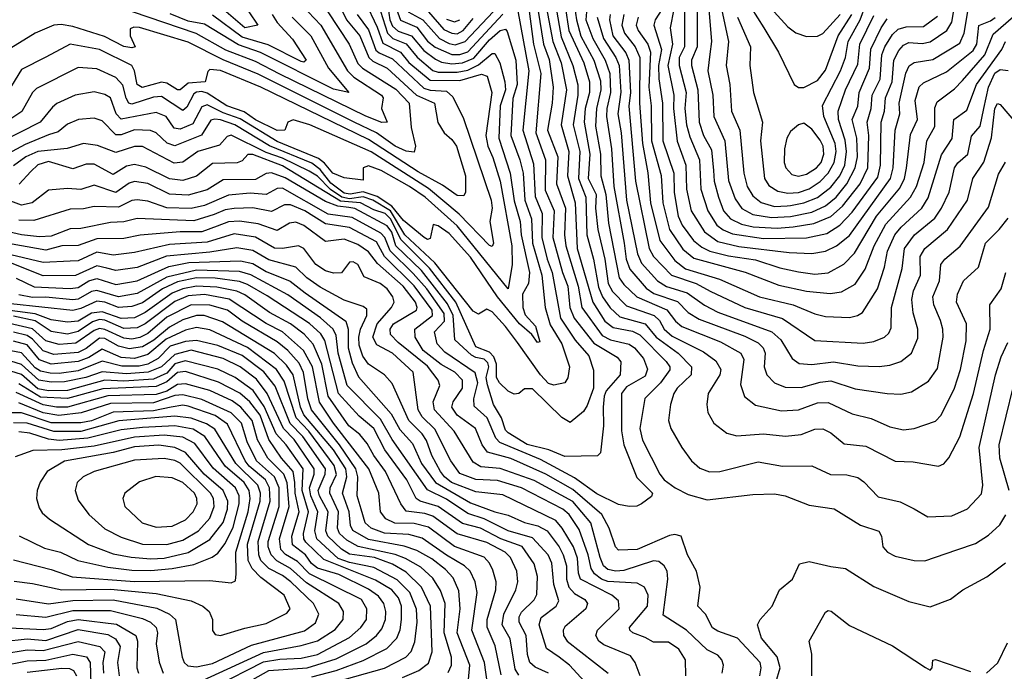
# Model space of a CAD drawing. Extents: x 1308313 to 1441400, y 959662 to 1036319.
# Tile 362 of 656: x 1365658 to 1369320, y 1014392 to 1016816. Entities that reach past the tile are written whole.
import ezdxf

# ---------------------------------------------------------------- set-up
doc = ezdxf.new("R2010")
doc.units = 0

msp = doc.modelspace()

# ---------------------------------------------------------------- linework, layer by layer
at = {"layer": '0CON10XD'}
for points in [[(1367031.8, 1016931.8), (1367074.3, 1016814.3), (1367135, 1016787.8), (1367175.3, 1016735.3), (1367202.9, 1016712.9), (1367265, 1016685.8), (1367295, 1016685.8), (1367325, 1016696.2), (1367455, 1016836.1)], [(1366941.5, 1016885), (1366988, 1016788), (1367008.8, 1016728.8), (1367074.3, 1016695), (1367105.8, 1016655.8), (1367185, 1016590.8), (1367295, 1016589.3), (1367375, 1016612.7), (1367396.4, 1016605), (1367414.3, 1016545), (1367392.3, 1016385), (1367398.8, 1016345), (1367417.2, 1016302.8), (1367445, 1016215.5), (1367488.9, 1015975), (1367489.3, 1015905), (1367475, 1015814.4), (1367285, 1016049.5), (1367165.7, 1016155), (1367107.5, 1016195), (1367002, 1016255), (1366955, 1016272.1), (1366935.7, 1016264.3), (1366935, 1016218.8), (1366865, 1016227.6), (1366822.6, 1016245), (1366792.1, 1016282.1), (1366769.1, 1016299.1), (1366615, 1016363), (1366477.3, 1016447.3), (1366415, 1016468.6), (1366355, 1016498.4), (1366335, 1016491.9), (1366301.2, 1016428.8), (1366255, 1016409), (1366232.4, 1016412.4), (1366202.2, 1016455), (1366165, 1016471), (1366035, 1016445.2), (1366016.9, 1016465), (1365995, 1016525.3), (1365975, 1016536.9), (1365935, 1016547.3), (1365864.5, 1016535.5), (1365796.4, 1016503.6), (1365779.2, 1016490.8), (1365734.2, 1016435), (1365585, 1016359.2)], [(1366841.1, 1016881.1), (1366873.5, 1016815), (1366922.9, 1016755), (1366956.4, 1016675), (1366971.2, 1016661.2), (1367024.8, 1016635), (1367133.6, 1016535), (1367201.1, 1016505), (1367212.8, 1016432.8), (1367236.6, 1016395), (1367265, 1016370), (1367282.5, 1016345), (1367315.7, 1016235), (1367316.1, 1016173.9), (1367309.4, 1016160.6), (1367285, 1016161.6), (1367230.1, 1016200.1), (1367140, 1016250), (1366955, 1016370), (1366555, 1016564.6), (1366405, 1016626.5), (1366365, 1016630.8), (1366357.1, 1016622.9), (1366348, 1016585), (1366285, 1016579.7), (1366255, 1016554.4), (1366245, 1016554.1), (1366205, 1016579.7), (1366185, 1016583.3), (1366113.2, 1016563.2), (1366095.1, 1016575.1), (1366085.1, 1016625.1), (1366074.3, 1016645), (1365955, 1016704.8), (1365845.7, 1016724.3), (1365755, 1016675.8), (1365665, 1016630.7), (1365613, 1016547)], [(1366991.2, 1016875), (1367025.5, 1016765), (1367045.5, 1016745.5), (1367095.3, 1016725.3), (1367136.1, 1016676.1), (1367195, 1016627.2), (1367215, 1016620.2), (1367285, 1016620.5), (1367325, 1016628.2), (1367365, 1016647.5), (1367415, 1016690.4), (1367425, 1016690.3), (1367443.7, 1016655), (1367462.4, 1016585), (1367464.7, 1016555), (1367457.8, 1016532.2), (1367445.6, 1016495.6), (1367440.1, 1016375), (1367482.5, 1016245), (1367497.7, 1016142.3), (1367519.8, 1016065), (1367523.4, 1016015), (1367554.6, 1015875), (1367551, 1015835), (1367528.7, 1015795), (1367529.6, 1015745), (1367538.6, 1015718.6), (1367576.2, 1015676.2), (1367592.3, 1015617.7), (1367583.8, 1015615), (1367562.5, 1015645), (1367516.4, 1015685), (1367434.6, 1015785), (1367335, 1015932.3), (1367255, 1016020.6), (1367215, 1016048.7), (1367196.1, 1016053.9), (1367185, 1016002), (1367175, 1015997.8), (1367162.8, 1016005), (1367085, 1016068.8), (1367041.9, 1016121.9), (1366987.7, 1016157.7), (1366935, 1016175.4), (1366887.3, 1016167.3), (1366865, 1016171), (1366815, 1016207.6), (1366775, 1016259), (1366745, 1016282.1), (1366586.5, 1016346.5), (1366458.2, 1016425), (1366405, 1016442.9), (1366383.9, 1016446.1), (1366368.6, 1016441.4), (1366333.8, 1016386.2), (1366235, 1016347), (1366206.4, 1016356.4), (1366165.1, 1016395.1), (1366144, 1016404), (1366085, 1016406.5), (1366035, 1016387.2), (1366015, 1016387.2), (1365965, 1016439.3), (1365935, 1016449), (1365875.9, 1016444.1), (1365835, 1016426.7), (1365801.4, 1016398.6), (1365765, 1016387.4)], [(1366731, 1016845), (1366777.9, 1016795), (1366876.6, 1016625), (1366901.3, 1016601.3), (1367003.1, 1016535), (1367009.7, 1016525), (1367004.1, 1016485), (1367025.3, 1016435), (1367005, 1016433.2), (1366945, 1016456.4), (1366625, 1016612.8), (1366535, 1016660), (1366425, 1016702.3), (1366314, 1016764), (1365961.3, 1016885)], [(1366509.8, 1016845), (1366544, 1016795), (1366495, 1016785.2), (1366391.2, 1016875)], [(1367769.1, 1016875), (1367763.2, 1016815), (1367789.7, 1016745), (1367835.8, 1016665), (1367852.6, 1016615), (1367855.9, 1016545), (1367841.5, 1016485), (1367840.9, 1016455), (1367859, 1016335), (1367867.4, 1016195), (1367905.9, 1015984.1), (1367913.4, 1015925), (1367927.2, 1015887.2), (1367987.7, 1015817.7), (1368017, 1015797), (1368105, 1015767.8), (1368145, 1015726.3), (1368185, 1015701.3), (1368355, 1015639.1), (1368404.2, 1015614.2), (1368423, 1015595), (1368430.8, 1015575), (1368427.1, 1015525), (1368436.7, 1015495), (1368465.6, 1015465.6), (1368505, 1015449), (1368565, 1015447.6), (1368635, 1015467.9), (1368675, 1015472), (1368765, 1015443.4), (1368884.7, 1015425.3), (1368935, 1015422.4), (1368975, 1015431.3), (1369038.2, 1015471.8), (1369071.3, 1015518.7), (1369092.5, 1015635), (1369092, 1015665), (1369083.2, 1015696.8), (1369058.1, 1015755), (1369054.4, 1015785), (1369079.3, 1015845), (1369084.2, 1015905), (1369098.9, 1015925), (1369156.2, 1015973.8), (1369261.3, 1016118.7), (1369298.9, 1016241.1), (1369324.8, 1016285.2)], [(1368131.1, 1016875), (1368130.2, 1016715), (1368111.4, 1016675), (1368110.3, 1016645), (1368137.4, 1016545), (1368131.6, 1016485), (1368137.9, 1016425), (1368150.3, 1016380.3), (1368186.9, 1016295), (1368191.6, 1016185), (1368218.1, 1016105), (1368251.4, 1016051.4), (1368275, 1016033.5), (1368309.1, 1016019.1), (1368425, 1016001.8)], [(1368218.3, 1016885), (1368231.2, 1016735), (1368225, 1016686.9), (1368217.9, 1016625), (1368236.1, 1016535), (1368239.6, 1016455), (1368281.1, 1016365), (1368295, 1016217.5), (1368319.1, 1016149.1), (1368343.7, 1016113.7), (1368385, 1016090.9), (1368455, 1016079.6)], [(1368262.3, 1016885), (1368294.8, 1016735), (1368285.2, 1016645.2), (1368299.1, 1016575), (1368306.2, 1016475), (1368337.2, 1016405), (1368351.3, 1016245), (1368364.2, 1016195), (1368385, 1016160.2), (1368415.8, 1016135.8), (1368465, 1016120.7)], [(1368425, 1016001.8), (1368585, 1016003.8), (1368659.6, 1016020.4), (1368708.8, 1016051.2), (1368755, 1016099.2), (1368849.5, 1016230.5), (1368860.2, 1016275), (1368862.2, 1016435), (1368874.9, 1016475), (1368878.8, 1016525), (1368903.7, 1016585), (1368910, 1016665), (1368928.5, 1016701.5), (1368945, 1016720.4), (1368965, 1016730.8), (1369015, 1016727.1), (1369045, 1016733.8), (1369107, 1016775), (1369125, 1016806.5), (1369142.4, 1016907.6)], [(1367552.5, 1016847.5), (1367569.5, 1016725), (1367596.6, 1016615), (1367578, 1016395), (1367613.2, 1016295), (1367612, 1016182), (1367646.4, 1016105), (1367640.5, 1016005), (1367676.8, 1015875), (1367696.9, 1015825), (1367704.2, 1015745), (1367720.1, 1015705), (1367793, 1015613), (1367880.3, 1015560.3), (1367893.4, 1015543.4), (1367891.4, 1015495), (1367839.9, 1015435), (1367831.8, 1015415), (1367828.2, 1015375), (1367829.7, 1015305), (1367818.2, 1015205), (1367806.7, 1015193.3), (1367685, 1015191.2), (1367626.1, 1015216.1), (1367545, 1015235.2), (1367475, 1015279.4), (1367465, 1015289.1), (1367450.6, 1015335), (1367420.7, 1015385), (1367398.3, 1015458.3), (1367393.5, 1015485), (1367402.5, 1015525), (1367399.7, 1015539.7), (1367385, 1015553.3), (1367355, 1015558.9), (1367338.6, 1015568.6), (1367276, 1015625), (1367270.7, 1015715), (1367249.2, 1015759.2), (1367152.3, 1015882.3), (1367057.3, 1015975), (1367041.8, 1016025), (1367025, 1016049.4), (1366905, 1016113.7), (1366882.4, 1016117.6), (1366841.7, 1016121.7), (1366795, 1016139.6), (1366645, 1016227.7), (1366595, 1016245.7), (1366575, 1016243.4), (1366535, 1016221.4), (1366415, 1016220.2), (1366355, 1016182.6), (1366285, 1016163.3), (1366215, 1016166.5), (1366135, 1016206.1), (1366085, 1016214.1), (1366065, 1016207.9), (1366015, 1016173.4), (1365935, 1016200.8), (1365885, 1016183.9), (1365835, 1016187.4), (1365765, 1016181.2), (1365703.8, 1016135), (1365665, 1016126.2), (1365625, 1016141.2)], [(1366804.2, 1016844.2), (1366883.2, 1016725), (1366915, 1016653.1), (1366933.1, 1016635), (1367056.7, 1016556.7), (1367106.8, 1016505), (1367114.1, 1016415), (1367130.5, 1016345), (1367125, 1016322.9), (1367095, 1016327), (1367055, 1016344.9), (1366985, 1016394.5), (1366901.5, 1016435), (1366545, 1016612.8), (1366415, 1016666.6), (1366285, 1016731.9), (1366103.5, 1016786.5), (1366081.7, 1016788.3), (1366068.1, 1016781.9), (1366068.1, 1016755), (1366087.5, 1016715), (1366075, 1016710.5), (1366045, 1016715.3), (1365972.9, 1016752.9), (1365855, 1016789.7), (1365812.3, 1016797.7), (1365785, 1016795.6), (1365715, 1016765.3), (1365625, 1016710)], [(1367027.2, 1016865), (1367035.2, 1016815), (1367045, 1016791.7), (1367065, 1016773.3), (1367115.6, 1016755.6), (1367161.5, 1016701.5), (1367205, 1016668.5), (1367227.3, 1016657.3), (1367265, 1016652), (1367305, 1016654.8), (1367347.1, 1016672.9), (1367405, 1016740.7), (1367444.9, 1016775.1), (1367465, 1016780.8), (1367471.5, 1016771.5), (1367503.3, 1016665), (1367508.8, 1016575), (1367492.6, 1016522.6), (1367485.1, 1016385), (1367518.3, 1016295), (1367530.1, 1016245), (1367537.1, 1016145), (1367561.2, 1016075), (1367565.3, 1015985), (1367600.2, 1015865), (1367612.6, 1015745), (1367630.6, 1015680.6), (1367675, 1015610.7), (1367703.2, 1015525), (1367696.4, 1015483.6), (1367685, 1015465.6), (1367645, 1015456.3), (1367625, 1015462.1), (1367595, 1015494.5), (1367509.4, 1015615), (1367465, 1015675.2), (1367415, 1015728.8), (1367395, 1015738.6), (1367365, 1015720), (1367345, 1015731.8), (1367201.5, 1015911.5), (1367091, 1016015), (1367036.9, 1016105), (1366970.9, 1016145), (1366935, 1016157.2), (1366885, 1016149.8), (1366856.4, 1016155), (1366813.9, 1016183.9), (1366765, 1016233.8), (1366735, 1016252), (1366635, 1016300.6), (1366575, 1016321.7), (1366445, 1016386.5), (1366429.3, 1016380.7), (1366401.2, 1016348.8), (1366320.7, 1016325), (1366265, 1016286), (1366232.3, 1016282.3), (1366115, 1016344.2), (1366085, 1016344), (1366015, 1016321.9), (1365947.1, 1016347.1), (1365895, 1016355.6), (1365834, 1016336), (1365725, 1016325.3), (1365680, 1016305), (1365635, 1016272.4)], [(1367584.8, 1016854.8), (1367605.8, 1016725), (1367627.3, 1016667.3), (1367642, 1016565), (1367638.5, 1016505), (1367621.6, 1016405), (1367659.3, 1016305), (1367654.7, 1016205), (1367688.2, 1016115), (1367684.2, 1016015.8), (1367688.8, 1015975), (1367735.6, 1015825), (1367749.2, 1015745), (1367825, 1015641.5), (1367855, 1015625.4), (1367925, 1015608.5), (1367945.2, 1015595), (1367978.1, 1015555), (1367993.5, 1015516.5), (1367985, 1015489.7), (1367915, 1015450.7), (1367896.7, 1015425), (1367897, 1015287), (1367905.2, 1015234.8), (1367953.4, 1015113.4), (1368011.1, 1015055), (1368007.6, 1015042.4), (1367971.2, 1015015), (1367953.5, 1015006.5), (1367925, 1015005.4), (1367885, 1015012.7), (1367805, 1015052.2), (1367721.3, 1015111.3), (1367595, 1015180.4), (1367443.2, 1015243.2), (1367429.1, 1015259.1), (1367397.1, 1015335), (1367348.8, 1015378.8), (1367347.2, 1015405), (1367361.4, 1015465), (1367352, 1015502), (1367238.6, 1015578.6), (1367210.2, 1015610.2), (1367200.4, 1015655), (1367237.6, 1015695), (1367236.6, 1015723.4), (1367171.7, 1015815), (1367122, 1015872), (1367035.5, 1015955.5), (1367015.8, 1016005.8), (1367001.5, 1016021.5), (1366895, 1016079.5), (1366805, 1016092.1), (1366635, 1016189.5), (1366615, 1016188), (1366575, 1016165.8), (1366515, 1016170.4), (1366435, 1016163.5), (1366345, 1016124.6), (1366295, 1016113.4), (1366205, 1016115.4), (1366135, 1016141), (1366095, 1016146.2), (1366075, 1016143.1), (1366025, 1016118.8), (1365935, 1016120.7), (1365895, 1016112.3), (1365845, 1016111.1), (1365710.8, 1016069.2), (1365655, 1016070.3)], [(1367509.4, 1016855), (1367551.3, 1016625), (1367529.8, 1016405), (1367569.4, 1016279.4), (1367575, 1016158.6), (1367601.6, 1016095), (1367600.1, 1016005), (1367619.7, 1015925), (1367638.8, 1015875), (1367668.9, 1015705), (1367724, 1015624), (1367774.3, 1015565), (1367792.3, 1015512.3), (1367792.7, 1015445), (1367768.7, 1015381.3), (1367755, 1015358.2), (1367705, 1015317.1), (1367675, 1015336.1), (1367565, 1015442.2), (1367535, 1015442.5), (1367514.4, 1015425.6), (1367497.3, 1015422.7), (1367475, 1015434.6), (1367442.6, 1015465), (1367431, 1015485), (1367431.1, 1015535), (1367421.5, 1015561.5), (1367405, 1015578.9), (1367355, 1015599.3), (1367279.8, 1015765), (1367181.6, 1015891.6), (1367121.9, 1015951.9), (1367077.2, 1015997.2), (1367037.7, 1016075), (1367017.6, 1016095), (1366975, 1016108.8), (1366925.3, 1016135), (1366850.9, 1016140.9), (1366635, 1016271.7), (1366525, 1016313.7), (1366506, 1016314), (1366485, 1016291.2), (1366466.9, 1016283.1), (1366375, 1016281), (1366316, 1016234), (1366265, 1016217.8), (1366215, 1016223.2), (1366127.3, 1016267.3), (1366085, 1016277.2), (1366055, 1016271.3), (1366005, 1016240), (1365935, 1016278.5), (1365905, 1016277.9), (1365855, 1016261.3), (1365765, 1016287.9), (1365725, 1016275.2), (1365699, 1016251), (1365656, 1016204)], [(1366671.6, 1016825), (1366740.7, 1016755), (1366806.4, 1016635), (1366882.5, 1016545), (1366825, 1016557.7), (1366553.3, 1016693.3), (1366472.2, 1016722.2), (1366345, 1016798.7), (1366285, 1016809.6), (1366217.9, 1016837.9)], [(1367102.3, 1016845), (1367157, 1016815), (1367219.2, 1016745), (1367255, 1016726.6), (1367277.7, 1016722.3), (1367315.3, 1016734.7), (1367418.8, 1016845)], [(1367178.1, 1016845), (1367235, 1016779.6), (1367265, 1016765.1), (1367285, 1016763.4), (1367307.4, 1016775), (1367345, 1016819.5)], [(1367616.7, 1016865), (1367640.6, 1016735), (1367672.3, 1016655), (1367691.3, 1016555), (1367672.1, 1016425), (1367700.1, 1016325), (1367695.3, 1016235), (1367724.5, 1016135), (1367731.5, 1015965), (1367789.6, 1015765), (1367835, 1015694.8), (1367865, 1015670.5), (1367937, 1015657), (1367964.1, 1015644.1), (1368062.1, 1015545), (1368075.6, 1015525), (1368076.1, 1015513.9), (1368041.3, 1015465), (1367983.3, 1015406.7), (1367965.2, 1015295), (1367975, 1015252.2), (1368039.6, 1015125), (1368055.4, 1015105), (1368095.9, 1015075), (1368145, 1015049.7), (1368215, 1015029.7), (1368385, 1015049.6), (1368465, 1015052.5), (1368504.7, 1015044.7), (1368595, 1015010), (1368687.1, 1014997.1), (1368785, 1014936.2), (1368853.1, 1014913.1), (1368863.8, 1014895), (1368868.2, 1014855), (1368885.7, 1014835), (1368915, 1014821.1), (1368985.6, 1014804.4), (1369025, 1014802.7), (1369143.5, 1014843.5)], [(1367651.6, 1016865), (1367672.4, 1016752.4), (1367715.8, 1016645), (1367733.5, 1016573.5), (1367733.8, 1016535), (1367716.8, 1016425), (1367740.9, 1016325), (1367735.9, 1016225), (1367763.9, 1016155), (1367767.9, 1016015), (1367792.4, 1015925), (1367810.9, 1015820.9), (1367825.2, 1015785.2), (1367854.1, 1015744.1), (1367890.1, 1015710.1), (1367985, 1015684), (1368024.8, 1015634.8), (1368107.2, 1015575), (1368156.6, 1015525), (1368155.8, 1015495), (1368103.1, 1015445), (1368091.6, 1015425), (1368078.2, 1015385), (1368071.8, 1015325), (1368079.6, 1015295), (1368120.8, 1015225), (1368157.3, 1015175), (1368187.5, 1015147.5), (1368223.7, 1015133.7), (1368262.5, 1015135), (1368405, 1015170.8), (1368495, 1015154.8), (1368605, 1015156.6), (1368674.3, 1015124.3), (1368735, 1015123.6), (1368775, 1015112.7), (1368797.4, 1015097.4), (1368851.5, 1015041.5), (1368932.9, 1015022.9), (1368985, 1014996.5), (1369036.4, 1014966.4), (1369125, 1014970.7), (1369183, 1014997), (1369235, 1015052.5), (1369240.3, 1015085), (1369227, 1015225), (1369287.7, 1015495), (1369308.3, 1015561.7), (1369333, 1015615)], [(1367687.2, 1016865), (1367700.6, 1016775), (1367755.7, 1016655), (1367777.2, 1016585), (1367777.9, 1016545), (1367761.2, 1016485), (1367757.5, 1016435), (1367779.2, 1016315), (1367772.3, 1016225), (1367802.5, 1016165), (1367800.1, 1016115), (1367807.9, 1016035), (1367834.1, 1015925), (1367846.3, 1015835), (1367862.4, 1015805), (1367915, 1015751.5), (1368018.1, 1015715), (1368037.4, 1015697.4), (1368055.2, 1015665), (1368085, 1015639.1), (1368200.9, 1015580.9), (1368246.9, 1015546.9), (1368266.3, 1015515), (1368262.6, 1015495), (1368218.6, 1015425), (1368213.4, 1015385), (1368217.7, 1015355), (1368240, 1015315), (1368288.3, 1015278.3), (1368325, 1015268.2), (1368425, 1015275.2), (1368507, 1015267), (1368565, 1015272.9), (1368615, 1015292.2), (1368645, 1015294.1), (1368675, 1015279.6), (1368725, 1015238.7), (1368805, 1015230), (1368915, 1015173.9), (1368980.9, 1015170.9), (1369075, 1015155.6), (1369095, 1015164.3), (1369113.6, 1015186.4), (1369155.5, 1015264.5), (1369205.5, 1015425), (1369242.8, 1015585), (1369267.5, 1015665), (1369266.2, 1015755), (1369308.2, 1015815), (1369325.5, 1015875)], [(1367721.7, 1016865), (1367728.5, 1016815), (1367745, 1016754.8), (1367793.6, 1016665), (1367818, 1016588), (1367819.1, 1016555), (1367803.5, 1016485), (1367799.7, 1016419.7), (1367818.6, 1016315), (1367819.5, 1016235), (1367838.1, 1016165), (1367848.3, 1016058.3), (1367888.1, 1015855), (1367905, 1015830.4), (1367953.6, 1015785), (1368065, 1015737.1), (1368096.7, 1015695), (1368120.5, 1015675), (1368265, 1015617.8), (1368340.6, 1015575), (1368351.3, 1015551.3), (1368339.3, 1015459.3), (1368354.3, 1015414.3), (1368395, 1015381.6), (1368491.3, 1015361.3), (1368554.8, 1015365.2), (1368625, 1015390.2), (1368665, 1015392.5), (1368755, 1015349.7), (1368825, 1015333.1), (1368895, 1015302), (1368945, 1015290.7), (1368985, 1015295.3), (1369065, 1015322.1), (1369086.1, 1015345), (1369135, 1015445.6), (1369158, 1015515), (1369178.3, 1015621.7), (1369180, 1015685), (1369142.1, 1015765), (1369146.9, 1015795), (1369168.2, 1015845), (1369225, 1015895.6), (1369250, 1015985), (1369301.9, 1016035), (1369335, 1016076.9)], [(1368046.1, 1016853.9), (1368021.4, 1016815), (1368016.2, 1016795), (1368044.9, 1016705), (1368034.6, 1016644.6), (1368035.5, 1016595.5), (1368048.8, 1016505), (1368049.9, 1016365), (1368091.2, 1016245), (1368092.4, 1016172.4), (1368106.6, 1016085), (1368121.8, 1016051.8), (1368164.2, 1015994.2), (1368195, 1015969.1), (1368224.9, 1015954.9), (1368295, 1015937.3), (1368395, 1015922.5), (1368485, 1015892.8), (1368555, 1015877.7), (1368615, 1015868.8), (1368665.4, 1015874.6), (1368724, 1015906), (1368763.3, 1015946.7), (1368844.9, 1016085.1), (1368931.5, 1016188.5), (1368949.3, 1016225), (1368957.1, 1016262.9), (1368971.4, 1016388.6), (1368997.6, 1016445), (1368989.2, 1016515), (1369003.6, 1016566.4), (1369019.2, 1016580.8), (1369105, 1016621.7), (1369205, 1016701.1), (1369218.2, 1016725), (1369225.6, 1016794.4), (1369269, 1016810.9), (1369285.8, 1016824.2)], [(1368091.1, 1016855), (1368077, 1016785), (1368086.7, 1016725), (1368068.6, 1016645), (1368090.6, 1016535), (1368089.4, 1016485), (1368103.6, 1016363.6), (1368135.1, 1016275), (1368137.9, 1016185), (1368155.5, 1016105), (1368205, 1016026.7), (1368255, 1015991.2), (1368332.3, 1015972.3), (1368519.7, 1015950.3), (1368605, 1015945.9)], [(1368177.4, 1016865), (1368177.9, 1016715), (1368157.3, 1016665), (1368156.2, 1016645), (1368180.2, 1016555), (1368185.7, 1016435), (1368201.7, 1016385), (1368231.4, 1016331.4), (1368239.1, 1016255), (1368240.8, 1016215), (1368257.4, 1016155), (1368276.4, 1016105), (1368302.2, 1016075), (1368343.3, 1016055), (1368385.6, 1016045.6), (1368475, 1016039.8)], [(1368379.3, 1016859.3), (1368425.6, 1016785), (1368480.9, 1016695), (1368539.2, 1016575), (1368555, 1016562.9)], [(1368464.8, 1016845), (1368515, 1016788.4), (1368545, 1016766.4), (1368585, 1016753.1)], [(1368515, 1016170), (1368555, 1016173), (1368595, 1016186.7), (1368635, 1016214.3), (1368665.7, 1016245), (1368687.8, 1016285), (1368694.9, 1016325), (1368691.8, 1016355), (1368649, 1016455), (1368643.6, 1016496.4), (1368711.3, 1016625), (1368729.8, 1016675), (1368740, 1016735), (1368783.8, 1016815), (1368805, 1016872)], [(1368605, 1015945.9), (1368655, 1015954.4), (1368695.6, 1015974.4), (1368745, 1016012.8), (1368897.4, 1016225), (1368906.8, 1016265), (1368914.6, 1016405), (1368931.7, 1016465), (1368929.6, 1016505), (1368953.6, 1016616.4), (1368966, 1016644), (1368985, 1016656.5), (1369055, 1016667.7), (1369155, 1016727.9), (1369171.5, 1016765), (1369185, 1016845.9)], [(1366912.9, 1016835), (1366955, 1016777.3), (1366982.8, 1016702.8), (1366995, 1016691.9), (1367045, 1016670.2), (1367160.9, 1016560.9), (1367185, 1016553.1), (1367245, 1016549.3), (1367268.6, 1016528.6), (1367308.4, 1016448.4), (1367411.5, 1016145), (1367415.1, 1016114.9), (1367406.7, 1016065), (1367420.8, 1015985), (1367415, 1015972.1), (1367405, 1015975.3), (1367292.7, 1016092.7), (1367178.3, 1016188.3), (1366965, 1016323.8), (1366737.1, 1016425), (1366675, 1016443.3), (1366655.7, 1016434.3), (1366643.8, 1016405), (1366615, 1016404.1), (1366535, 1016442.9), (1366492.4, 1016472.4), (1366428.1, 1016495), (1366355, 1016542.3), (1366335, 1016547.9), (1366315, 1016546.4), (1366305, 1016539.3), (1366280, 1016489.9), (1366265, 1016477.3), (1366185, 1016530.4), (1366155, 1016527.8), (1366075, 1016501.6), (1366063.6, 1016505), (1366053.4, 1016523.4), (1366041.9, 1016571.9), (1366015, 1016600.6), (1365945, 1016632.8), (1365875, 1016638), (1365720.5, 1016559.5), (1365705, 1016544.6), (1365666.2, 1016473.8), (1365605.9, 1016434.1)], [(1366597, 1016835), (1366615.2, 1016805), (1366673, 1016743), (1366724, 1016665), (1366715, 1016657.5), (1366705, 1016660.2), (1366582.2, 1016722.2), (1366485, 1016750.5), (1366375, 1016832.7)], [(1367245, 1016817.7), (1367275, 1016807.1), (1367295, 1016815.6)], [(1367806.3, 1016825), (1367828.9, 1016745), (1367875.4, 1016675), (1367888, 1016645), (1367894.4, 1016545.6), (1367882.7, 1016465), (1367895.1, 1016395.1), (1367915.5, 1016145), (1367956.1, 1015945), (1367970.2, 1015910.2), (1368030.8, 1015845), (1368063.7, 1015823.6), (1368140.4, 1015800.4), (1368205, 1015753.8), (1368255, 1015727.4), (1368455.1, 1015655.1), (1368489.3, 1015625), (1368530.7, 1015555), (1368557, 1015537), (1368605, 1015532.8), (1368685, 1015543), (1368775, 1015528.3), (1368854.3, 1015525.7), (1368895, 1015530.6), (1368935, 1015544.1), (1368975, 1015575.5), (1368998.6, 1015631.4), (1368998.3, 1015665), (1368980.9, 1015725), (1368976, 1015775), (1368982.7, 1015807.3), (1369008.7, 1015865), (1369007, 1015935), (1369025, 1015965.2), (1369109.4, 1016035), (1369183.5, 1016145), (1369203.8, 1016225), (1369243.7, 1016286.3), (1369273.3, 1016376.7), (1369284.9, 1016485), (1369295, 1016503.3), (1369305, 1016500), (1369411.6, 1016375)], [(1367854.2, 1016835), (1367852.3, 1016815), (1367864.3, 1016755), (1367912.4, 1016692.4), (1367923.3, 1016665), (1367930.4, 1016545), (1367923.5, 1016493.5), (1367948.8, 1016215), (1367998.9, 1015965), (1368015, 1015934.8), (1368081.9, 1015865), (1368174.2, 1015834.2), (1368226.3, 1015806.3), (1368355.3, 1015745.3), (1368495, 1015704.5), (1368615, 1015622.7), (1368795, 1015612.2), (1368835, 1015618.6), (1368875, 1015635.3), (1368890.6, 1015649.4), (1368900, 1015670), (1368900.8, 1015745), (1368940.3, 1015889.7), (1368948.8, 1015965), (1368986.5, 1016015), (1369062.3, 1016077.7), (1369087, 1016115), (1369115.4, 1016174.6), (1369135.6, 1016265), (1369147.1, 1016282.9), (1369185, 1016315.4), (1369197.8, 1016382.2), (1369230.5, 1016419.5), (1369244.1, 1016485.9), (1369261.8, 1016565), (1369285, 1016616.8), (1369305, 1016630.7), (1369335, 1016626)], [(1367905.4, 1016835), (1367897.3, 1016795), (1367907.3, 1016765), (1367947.7, 1016715), (1367964.7, 1016675), (1367963.9, 1016505), (1367974.5, 1016355), (1367994.3, 1016245.7), (1368003.8, 1016135), (1368039.2, 1015995), (1368095, 1015920.6), (1368135, 1015889.6), (1368260.4, 1015850.4), (1368410, 1015785), (1368534.9, 1015754.9), (1368615, 1015721.7), (1368655, 1015711.9), (1368745, 1015708.4), (1368774.2, 1015715), (1368793.4, 1015726.6), (1368849, 1015815), (1368875, 1015895.6), (1368886, 1015955), (1368913.6, 1016015), (1368936.3, 1016043.7), (1369013.2, 1016115), (1369037.5, 1016152.5), (1369086.8, 1016313.2), (1369126.1, 1016373.9), (1369133, 1016445), (1369180.4, 1016479.6), (1369216.8, 1016575), (1369311, 1016705), (1369324.8, 1016735)], [(1367958.3, 1016825), (1367951.5, 1016795), (1367958, 1016775), (1367994.1, 1016725), (1368004, 1016695), (1367998.4, 1016565), (1368006.6, 1016495), (1368008.5, 1016365), (1368043.7, 1016236.3), (1368049.8, 1016135), (1368074.4, 1016035), (1368125, 1015961.9), (1368165, 1015928.9), (1368356.4, 1015876.4), (1368481.9, 1015828.1), (1368585, 1015805.8), (1368672.8, 1015797.2), (1368715, 1015803), (1368765, 1015831.8), (1368802.8, 1015887.2), (1368836.8, 1015975), (1368879.3, 1016055), (1368971.2, 1016155), (1368993.9, 1016195), (1369022, 1016285), (1369031.7, 1016365), (1369061.9, 1016418.1), (1369062.5, 1016487.5), (1369070.2, 1016509.8), (1369135, 1016558.8), (1369165, 1016589.6), (1369248.1, 1016685), (1369278.8, 1016761.2), (1369355, 1016827.9)], [(1368327.9, 1016825), (1368376.3, 1016715), (1368373.6, 1016645), (1368386.9, 1016545), (1368420.3, 1016435), (1368413.2, 1016365), (1368427.8, 1016225), (1368445, 1016199.2), (1368477.7, 1016177.7), (1368515, 1016170)], [(1368455, 1016079.6), (1368525, 1016083.3), (1368605, 1016100.3), (1368655, 1016123.7), (1368694.9, 1016155.1), (1368734.9, 1016205), (1368766.1, 1016265), (1368774.7, 1016305), (1368771.2, 1016375), (1368754.3, 1016445), (1368775, 1016494.4), (1368780.9, 1016545), (1368819.4, 1016635), (1368823.8, 1016706.2), (1368861.8, 1016785), (1368885, 1016819)], [(1368465, 1016120.7), (1368513, 1016123), (1368525, 1016124.5), (1368575, 1016133.9), (1368625.7, 1016154.3), (1368675, 1016193), (1368708.6, 1016235), (1368726.8, 1016275), (1368733.5, 1016325), (1368727.9, 1016367.9), (1368703.2, 1016445), (1368702.6, 1016475), (1368730.1, 1016555), (1368775, 1016650.4), (1368783.5, 1016725), (1368835, 1016831.2)], [(1368475, 1016039.8), (1368535, 1016044.7), (1368612.2, 1016057.8), (1368675, 1016083.8), (1368718.3, 1016121.7), (1368783.9, 1016205), (1368812.2, 1016265), (1368816.2, 1016385), (1368809.9, 1016435), (1368825.1, 1016485), (1368828.6, 1016535), (1368858.5, 1016595), (1368864.2, 1016685), (1368875.8, 1016714.2), (1368905, 1016761.1), (1368925, 1016779.7), (1368955, 1016789), (1369019.2, 1016790.8), (1369071.6, 1016828.4)], [(1368555, 1016562.9), (1368575, 1016563.3), (1368625, 1016589.3), (1368655, 1016627.5), (1368702, 1016755), (1368752.7, 1016835)], [(1368585, 1016753.1), (1368625, 1016754), (1368645, 1016764.1), (1368709.9, 1016835)], [(1368555, 1016234), (1368585, 1016241.7), (1368622, 1016265), (1368638.6, 1016285), (1368649.6, 1016315), (1368646.7, 1016345), (1368635, 1016368), (1368605, 1016408.5), (1368575, 1016430.6), (1368555, 1016424.4), (1368525, 1016399.5), (1368511.2, 1016375), (1368503, 1016335), (1368501.6, 1016285), (1368507.5, 1016265), (1368530.1, 1016240.1), (1368555, 1016234)], [(1365765, 1016387.4), (1365678.1, 1016351.9), (1365613.9, 1016316.1)], [(1368410.6, 1014375), (1368415.6, 1014405), (1368411.7, 1014425), (1368327.4, 1014515), (1368255, 1014541.2), (1368234.3, 1014554.3), (1368208.5, 1014605), (1368180.6, 1014635), (1368188.6, 1014705), (1368175.6, 1014765), (1368141.8, 1014825), (1368117.8, 1014895), (1368095, 1014900.7), (1368075, 1014897), (1367955, 1014845.3), (1367885, 1014843.1), (1367873.8, 1014855), (1367850.2, 1014925), (1367823.7, 1014975), (1367715, 1015068), (1367615.3, 1015125.3), (1367485, 1015183.9), (1367397.5, 1015207.5), (1367377.8, 1015235), (1367352.7, 1015295), (1367285.6, 1015345), (1367265.5, 1015375), (1367269.6, 1015395), (1367305.4, 1015445), (1367304.8, 1015475), (1367276.9, 1015505), (1367225, 1015533.3), (1367158.9, 1015585), (1367129.3, 1015635), (1367128, 1015665), (1367192.8, 1015715), (1367192.6, 1015735), (1367125.3, 1015825.3), (1367014.8, 1015934.8), (1366985, 1015989.9), (1366885, 1016043.2), (1366795, 1016056.1), (1366718.4, 1016105), (1366665, 1016127.4), (1366643.1, 1016126.9), (1366595, 1016102.5), (1366525.6, 1016115.6), (1366455, 1016113.4), (1366422.1, 1016107.9), (1366380.6, 1016090.6), (1366305, 1016067.8), (1366095, 1016076.5), (1366045, 1016063.4), (1365995, 1016061.6), (1365885, 1016038.8), (1365845, 1016037.3), (1365775, 1016011.1), (1365732, 1016008), (1365665, 1016016.1), (1365545, 1016042.6)], [(1368270.8, 1014385), (1368276.2, 1014415), (1368269.6, 1014435), (1368255, 1014451.8), (1368215, 1014472.5), (1368138.8, 1014545), (1368051.7, 1014601.7), (1368069.2, 1014735), (1368065.7, 1014765), (1368055.2, 1014785.2), (1368035, 1014800.3), (1368015, 1014802.8), (1367905, 1014767.8), (1367874.7, 1014764.7), (1367845, 1014771.4), (1367829.5, 1014785), (1367816.5, 1014815), (1367782.4, 1014945), (1367715, 1015023.5), (1367571.7, 1015101.7), (1367445, 1015146.7), (1367373.2, 1015153.2), (1367345, 1015170), (1367273.7, 1015285), (1367200.5, 1015365), (1367195.8, 1015395), (1367220.8, 1015455), (1367214.8, 1015475), (1367175, 1015526.7), (1367065.2, 1015615), (1367036.8, 1015645), (1367036, 1015665), (1367048.5, 1015685), (1367133.6, 1015735), (1367136.7, 1015745), (1367130.4, 1015765), (1367083.7, 1015825), (1366989.1, 1015909.1), (1366955, 1015952.7), (1366915, 1015979.2), (1366865, 1015999.1), (1366795, 1015990.7), (1366715, 1016049.8), (1366685, 1016062), (1366661.2, 1016058.8), (1366615, 1016031.5), (1366545, 1016057), (1366475, 1016066), (1366435, 1016063.7), (1366392.2, 1016047.8), (1366335, 1016026.4), (1366255, 1016026.7), (1366105.6, 1016014.4), (1366045, 1016002.1), (1365945, 1016000.1), (1365875.6, 1015975.6), (1365815, 1015974.1), (1365755, 1015958.9), (1365595, 1015986.5)], [(1368136, 1014375), (1368134.7, 1014435), (1368109.3, 1014475), (1368071, 1014501), (1368015, 1014500.6), (1367985, 1014518), (1367939.1, 1014535), (1367928, 1014545), (1367926.5, 1014555), (1367993, 1014635), (1367996, 1014675), (1367981.8, 1014705), (1367955, 1014720.4), (1367845, 1014725.9), (1367821.9, 1014735), (1367796.5, 1014755), (1367783.6, 1014775), (1367772.4, 1014825), (1367739.1, 1014919.1), (1367701.2, 1014975), (1367678.6, 1014995), (1367525, 1015075.1), (1367435, 1015101.8), (1367355, 1015105.3), (1367295, 1015127.7), (1367262.1, 1015175), (1367202.3, 1015292.4), (1367155, 1015338.5), (1367139.4, 1015365), (1367121.1, 1015505), (1367044.9, 1015574.9), (1366986.8, 1015606.8), (1366971.4, 1015635), (1366987.1, 1015685), (1367040.7, 1015745), (1367051.1, 1015765), (1367045.7, 1015785), (1367025, 1015814.1), (1366999.2, 1015835), (1366938.7, 1015858.7), (1366915.3, 1015905), (1366898.8, 1015915), (1366885, 1015914.4), (1366855, 1015873.8), (1366825, 1015872.9), (1366795, 1015881.9), (1366759.8, 1015905), (1366715, 1015964.7), (1366695.2, 1015975.2), (1366635, 1015964.8), (1366605, 1015966.3), (1366535, 1016007), (1366455, 1016019.1), (1366355, 1015987.8), (1366215, 1015979.1), (1366085, 1015949.5), (1366005, 1015940.3), (1365945, 1015951.5), (1365875, 1015919.1), (1365845, 1015917.1)], [(1367966.1, 1014375), (1367947.8, 1014425), (1367929.4, 1014449.4), (1367830.8, 1014490.8), (1367811.5, 1014505), (1367800.7, 1014525), (1367807.2, 1014545), (1367887.6, 1014625), (1367884.7, 1014655), (1367860.9, 1014675), (1367744.4, 1014734.4), (1367736.9, 1014756.9), (1367732.6, 1014812.6), (1367717.5, 1014855), (1367676.3, 1014925), (1367652.6, 1014952.6), (1367455, 1015048.9), (1367355, 1015060.2), (1367264.5, 1015095), (1367237.4, 1015115), (1367222.9, 1015135), (1367191.1, 1015195), (1367170.4, 1015250.4), (1367155.3, 1015275.3), (1367105.1, 1015325), (1367043.1, 1015463.1), (1367014.6, 1015495), (1366955, 1015534.8), (1366934.3, 1015564.3), (1366920.2, 1015605), (1366918.7, 1015635), (1366924.9, 1015665.1), (1366949.6, 1015715), (1366948.5, 1015738.5), (1366935, 1015748.8), (1366865, 1015772), (1366775, 1015820.6), (1366725.6, 1015855), (1366685, 1015895.5), (1366585, 1015922.7), (1366525, 1015957.8), (1366465, 1015967.4), (1366365, 1015950.7), (1366203.3, 1015936.7), (1366095, 1015894.3), (1366015, 1015882.3), (1365981.3, 1015891.3), (1365945, 1015900.2), (1365865, 1015864.6), (1365745, 1015863.4), (1365535, 1015945.8)], [(1365845, 1015917.1), (1365745, 1015912.3), (1365625, 1015941.7)], [(1365645, 1015854.3), (1365711.6, 1015821.6), (1365845, 1015815.8), (1365875, 1015820.1), (1365915, 1015844.6), (1365945, 1015853.3), (1366015, 1015830.2), (1366095, 1015844.9), (1366212.6, 1015897.4), (1366287.1, 1015912.9), (1366479.1, 1015919.1), (1366525, 1015908.7), (1366575, 1015879.3), (1366663.6, 1015843.6), (1366720, 1015800), (1366870.4, 1015695), (1366879.6, 1015665), (1366879.9, 1015595), (1366895, 1015539.4), (1366918, 1015488), (1367039.7, 1015349.7), (1367071.7, 1015291.7), (1367119.2, 1015239.2), (1367152.5, 1015165), (1367205.1, 1015095.1), (1367335, 1015019.3), (1367425.4, 1014985), (1367475, 1014972.9), (1367535.5, 1014945.5), (1367585, 1014932.9), (1367619.4, 1014915), (1367665.1, 1014855.1), (1367679.9, 1014825), (1367692, 1014785), (1367691.5, 1014735), (1367700.4, 1014705), (1367721.9, 1014681.9), (1367759.5, 1014659.5), (1367770, 1014645), (1367763.4, 1014625), (1367685, 1014557.7), (1367679.2, 1014545), (1367680.8, 1014525), (1367694.7, 1014505), (1367847.2, 1014385)], [(1367758.6, 1014355), (1367703, 1014415), (1367665, 1014445.2), (1367617.4, 1014477.4), (1367590, 1014565), (1367597.5, 1014592.5), (1367653.2, 1014635), (1367663.1, 1014655), (1367644.9, 1014715), (1367637.4, 1014795), (1367623.5, 1014825), (1367565, 1014889), (1367474.8, 1014914.8), (1367385, 1014958.9), (1367325, 1014979.6), (1367245, 1015031.9), (1367175, 1015067.7), (1367043.8, 1015253.8), (1367000, 1015330), (1366876.5, 1015455), (1366842.6, 1015575), (1366835, 1015640.6), (1366823.8, 1015665), (1366777.2, 1015707.2), (1366655, 1015792.6), (1366517.2, 1015867.2), (1366475, 1015879.5), (1366315, 1015884.7), (1366205, 1015857.8), (1366095, 1015797.7), (1366025, 1015784.9), (1365945, 1015809), (1365925, 1015804.3), (1365875, 1015775.7), (1365855, 1015773.5), (1365755, 1015783.7), (1365705, 1015782.7), (1365655, 1015792.1)], [(1367625, 1014385.7), (1367575, 1014407.7), (1367554.8, 1014425), (1367546.2, 1014455), (1367541.3, 1014525), (1367516.2, 1014575), (1367516.2, 1014595), (1367525, 1014612.9), (1367571.3, 1014658.7), (1367581.7, 1014678.3), (1367583.5, 1014745), (1367571.8, 1014791.8), (1367526.3, 1014856.3), (1367448.1, 1014885), (1367372, 1014925), (1367305, 1014941.9), (1367215, 1015005.3), (1367147.5, 1015025), (1367132.2, 1015035), (1367098.2, 1015105), (1367015.6, 1015215.6), (1366975, 1015295.2), (1366920.8, 1015340.8), (1366844, 1015425), (1366792.7, 1015622.7), (1366777.8, 1015647.8), (1366736.2, 1015686.2), (1366578.4, 1015788.4), (1366505, 1015831.2), (1366475, 1015842.2), (1366385, 1015854.4), (1366315, 1015855.1), (1366245, 1015840.4), (1366188.5, 1015815), (1366115, 1015762.2), (1366075, 1015748.4), (1366025, 1015744.7), (1365975, 1015764.5), (1365945, 1015768.6), (1365885, 1015741.3), (1365855, 1015734.7), (1365625, 1015759.2)], [(1367515, 1014378.4), (1367500.4, 1014400.4), (1367482.6, 1014512.6), (1367452, 1014565), (1367458.1, 1014605), (1367503.2, 1014695), (1367510.8, 1014725), (1367506.8, 1014765), (1367483.9, 1014815), (1367463.3, 1014835), (1367395, 1014871.3), (1367285, 1014903.8), (1367195, 1014968.7), (1367165, 1014978.7), (1367095, 1014988), (1367075.5, 1015015), (1367018.7, 1015135), (1366974.6, 1015195), (1366950, 1015240), (1366923, 1015273), (1366881.9, 1015305), (1366805.3, 1015415), (1366782.1, 1015535), (1366749, 1015609), (1366716, 1015646), (1366665.1, 1015685.1), (1366586.7, 1015726.8), (1366495, 1015792.8), (1366465, 1015806.2), (1366390.8, 1015820.8), (1366315, 1015824), (1366265, 1015814.6), (1366225, 1015799.1), (1366125, 1015726.8), (1366085, 1015706.9), (1366035, 1015704.5), (1365965, 1015729.4), (1365924.5, 1015724.5)], [(1367448.7, 1014378.7), (1367426.8, 1014486.8), (1367396.1, 1014556.1), (1367397, 1014585), (1367428.6, 1014695), (1367429.6, 1014725), (1367418.3, 1014768.3), (1367405.2, 1014795), (1367385, 1014816.5), (1367275, 1014856.8), (1367177.9, 1014927.9), (1367125, 1014941.5), (1367053.7, 1014943.7), (1367019.3, 1014959.3), (1367000.4, 1014985), (1366993.3, 1015055), (1366955.9, 1015145), (1366824.8, 1015314.8), (1366773.3, 1015393.3), (1366747, 1015525), (1366713.8, 1015585), (1366635, 1015654.9), (1366575, 1015686.2), (1366436.8, 1015776.8), (1366345, 1015793.6), (1366285, 1015788.4), (1366235, 1015767.1), (1366125, 1015685.1), (1366095, 1015670), (1366045, 1015667.4), (1365975, 1015698), (1365955, 1015700.2), (1365928.3, 1015691.7), (1365875, 1015656.2), (1365835, 1015646.4), (1365775, 1015655.5), (1365715.6, 1015695.6), (1365635, 1015712.9)], [(1365924.5, 1015724.5), (1365875, 1015694.7), (1365835, 1015690.4), (1365775, 1015698.8), (1365715, 1015721.8), (1365535, 1015745.7)], [(1367398.4, 1014345), (1367386.5, 1014425), (1367339.4, 1014545), (1367359.8, 1014685), (1367352, 1014725), (1367333.1, 1014765), (1367312.6, 1014785), (1367245, 1014824.4), (1367155, 1014888), (1367105, 1014900.8), (1367015, 1014906.6), (1366965, 1014924.3), (1366942.4, 1014945), (1366928, 1014995), (1366913.5, 1015045), (1366915.6, 1015115), (1366908.2, 1015145), (1366846.8, 1015235), (1366743.8, 1015365), (1366729.8, 1015405), (1366713.5, 1015503.5), (1366697.8, 1015537.8), (1366655.8, 1015585), (1366615, 1015618.2), (1366485, 1015693.9), (1366430.7, 1015735), (1366365, 1015754.1), (1366295.3, 1015754.7), (1366205, 1015709.4), (1366135, 1015648.5), (1366105, 1015633.4), (1366075, 1015628), (1366045, 1015631.3), (1365975, 1015663.8), (1365955, 1015666.9), (1365935, 1015659.8), (1365867, 1015613), (1365805, 1015607.4)], [(1367327.7, 1014362.3), (1367332.7, 1014415), (1367285.6, 1014535), (1367296.2, 1014625), (1367291, 1014691), (1367269.9, 1014739.9), (1367241.1, 1014771.1), (1367190.3, 1014810.3), (1367135, 1014842.2), (1367087.9, 1014857.9), (1366955, 1014882.2), (1366896.6, 1014916.6), (1366887.8, 1014935), (1366882.8, 1014985), (1366858.7, 1015055), (1366874.7, 1015115), (1366870.4, 1015145), (1366825, 1015216.1), (1366715, 1015346.1), (1366702.2, 1015375), (1366674.7, 1015495), (1366650.8, 1015530.8), (1366605, 1015574.4), (1366412, 1015692), (1366344, 1015715), (1366315, 1015715.3), (1366265, 1015699.2), (1366215, 1015671.8), (1366156.4, 1015623.6), (1366115, 1015599.3), (1366065, 1015591.1), (1366025, 1015601.2), (1365975, 1015629.8), (1365955, 1015630.9), (1365905, 1015592.8), (1365875, 1015577.7), (1365785, 1015570.7), (1365745, 1015584.3), (1365705, 1015628), (1365685, 1015640.7), (1365635, 1015653.4)], [(1365805, 1015607.4), (1365755, 1015621), (1365705, 1015666), (1365615, 1015687.4)], [(1367252, 1014388), (1367264.4, 1014415), (1367263.5, 1014445), (1367237.1, 1014535), (1367240, 1014645), (1367223.1, 1014693.1), (1367195, 1014739.3), (1367149.8, 1014779.8), (1367092.4, 1014812.4), (1367055, 1014826.2), (1366916.6, 1014856.6), (1366875, 1014879.9), (1366847, 1014905), (1366840.2, 1014925), (1366843.4, 1014985), (1366811.6, 1015055), (1366813, 1015075), (1366836.2, 1015123.8), (1366828.1, 1015158.1), (1366733.1, 1015285), (1366686.5, 1015335), (1366641.4, 1015471.4), (1366612.8, 1015515), (1366505, 1015596.1), (1366365, 1015662.4), (1366315, 1015670.5), (1366275, 1015660.8), (1366202.7, 1015627.3), (1366135, 1015570.4), (1366085, 1015555.9), (1366035, 1015559.7), (1365965, 1015590.9), (1365915, 1015559.2), (1365875.8, 1015544.2), (1365775, 1015534.6), (1365731.2, 1015551.2), (1365685, 1015606.7), (1365635, 1015620.6)], [(1367081.2, 1014368.8), (1367142.7, 1014395), (1367177.9, 1014422.1), (1367192, 1014465), (1367185.4, 1014635), (1367153, 1014705), (1367095, 1014760.9), (1367045, 1014791), (1366977.8, 1014815), (1366885, 1014827.5), (1366855, 1014846.8), (1366804.4, 1014895), (1366796.8, 1014915), (1366805.3, 1014985), (1366772.8, 1015045), (1366768.5, 1015065), (1366794.1, 1015125), (1366794.7, 1015145), (1366711.6, 1015265), (1366664, 1015314), (1366607.5, 1015452.5), (1366566.5, 1015506.4), (1366485, 1015566.2), (1366395, 1015603.6), (1366315, 1015622.9), (1366275, 1015618.5), (1366218, 1015602), (1366172.3, 1015555), (1366135, 1015534.9), (1366102.4, 1015527.6), (1366037.1, 1015527.1), (1365965, 1015545.1), (1365875, 1015510.1), (1365805, 1015499.6), (1365771.4, 1015501.4), (1365735, 1015509.1), (1365715, 1015520.6), (1365665, 1015576.9), (1365625, 1015584.7)], [(1366763.4, 1014333.4), (1367015, 1014404), (1367094.7, 1014445), (1367113.8, 1014466.2), (1367127.6, 1014502.4), (1367136.5, 1014575), (1367133.5, 1014623.5), (1367108.9, 1014685), (1367062, 1014732), (1366975, 1014778.5), (1366885, 1014797.3), (1366842.4, 1014812.4), (1366763.1, 1014885), (1366755.7, 1014915), (1366767.1, 1014985), (1366740.5, 1015045), (1366735.7, 1015074.3), (1366753.1, 1015125), (1366753.4, 1015145), (1366678.6, 1015255), (1366639.1, 1015295), (1366578.6, 1015425), (1366538.7, 1015478.7), (1366477.7, 1015525), (1366415, 1015555.5), (1366295, 1015586.1), (1366235, 1015570.2), (1366185.4, 1015524.6), (1366135.4, 1015504.6), (1366055, 1015498.3), (1365965, 1015506.2), (1365903.5, 1015485), (1365825, 1015468.8), (1365775, 1015467.5), (1365728.4, 1015475), (1365665, 1015533.6), (1365625, 1015545.9)], [(1366745, 1014371.2), (1366835, 1014394.9), (1366935, 1014432.5), (1367023.1, 1014476.9), (1367061.2, 1014515), (1367073.2, 1014546.8), (1367078.5, 1014585), (1367077.6, 1014635), (1367066.3, 1014665), (1367041.6, 1014695), (1366981.5, 1014731.5), (1366788.7, 1014808.7), (1366722, 1014872), (1366714.4, 1014885), (1366713.4, 1014905), (1366732.2, 1014985), (1366708, 1015065), (1366711.8, 1015145), (1366648.5, 1015235), (1366612.4, 1015275), (1366567.6, 1015377.6), (1366526.1, 1015436.1), (1366459.8, 1015485), (1366395, 1015515.6), (1366272.9, 1015547), (1366235, 1015535.6), (1366205, 1015500.7), (1366155, 1015478.9), (1366045, 1015471.2), (1365975, 1015474.5), (1365835, 1015437), (1365765, 1015435.4), (1365725, 1015443.2), (1365665, 1015495.6), (1365625, 1015507.9)], [(1366505, 1014350.2), (1366584.3, 1014395.7), (1366726.7, 1014405), (1366835, 1014438.7), (1366946.2, 1014495), (1366985.2, 1014525), (1367005, 1014549.7), (1367018.7, 1014585), (1367019.4, 1014615), (1367012.7, 1014645), (1366992.1, 1014672.1), (1366955, 1014698.3), (1366845, 1014751.9), (1366765, 1014775.9), (1366743.5, 1014793.5), (1366720.5, 1014825), (1366672.6, 1014862.6), (1366670.1, 1014895), (1366697.1, 1014985), (1366682.7, 1015055), (1366681.1, 1015095), (1366675.6, 1015135.6), (1366631.4, 1015185), (1366584.2, 1015255), (1366551.9, 1015345), (1366513.8, 1015395), (1366476.1, 1015426.1), (1366397.5, 1015467.5), (1366275, 1015507.2), (1366245, 1015503.8), (1366205, 1015468.5), (1366165, 1015452), (1365967.3, 1015442.7), (1365835, 1015406.8), (1365735, 1015411.5), (1365655, 1015461.3)], [(1366384.3, 1014335.7), (1366565, 1014427.3), (1366625, 1014437.8), (1366705, 1014441.3), (1366765, 1014455.3), (1366885, 1014518.5), (1366926.5, 1014555), (1366948.1, 1014585), (1366949.4, 1014625), (1366929.4, 1014659.4), (1366735.2, 1014755.2), (1366690.7, 1014800.7), (1366646.5, 1014826.5), (1366628.7, 1014845), (1366624, 1014885), (1366660.2, 1015005), (1366653, 1015093), (1366640.2, 1015125), (1366580.7, 1015185), (1366542.9, 1015252.9), (1366522.8, 1015325), (1366480.6, 1015375), (1366447.6, 1015397.6), (1366365, 1015436.7), (1366275, 1015461.3), (1366245, 1015459.2), (1366205, 1015434), (1366165, 1015421.7), (1365985, 1015416.6), (1365835, 1015375.1), (1365795, 1015374.3), (1365745, 1015383), (1365645, 1015429.1)], [(1369338.1, 1015065), (1369304.1, 1015185), (1369301.7, 1015235), (1369352.8, 1015447.2)], [(1366340.6, 1014359.4), (1366565, 1014462.8), (1366705, 1014488), (1366765, 1014506.2), (1366831.8, 1014548.2), (1366861.1, 1014585), (1366862.4, 1014615), (1366844.7, 1014645), (1366725, 1014721.2), (1366665, 1014774.4), (1366613.7, 1014803.7), (1366593, 1014825), (1366582, 1014855), (1366582, 1014875), (1366622.9, 1015005), (1366623.2, 1015075), (1366605.3, 1015115), (1366538.8, 1015175), (1366503.9, 1015246.1), (1366482.6, 1015315), (1366445, 1015353.5), (1366335, 1015403.4), (1366265, 1015420.1), (1366235, 1015417.6), (1366155, 1015391), (1365995, 1015388.6), (1365886.7, 1015353.3), (1365803.3, 1015343.3), (1365745, 1015353.7), (1365655, 1015391.2)], [(1365645, 1014661.4), (1365765, 1014643.6), (1365855, 1014655.9), (1366005, 1014658.3), (1366167.6, 1014627.6), (1366215.1, 1014605.1), (1366237.9, 1014585), (1366261.7, 1014445), (1366270, 1014425), (1366283.1, 1014413.1), (1366315, 1014408.6), (1366375, 1014421.2), (1366519.9, 1014490.1), (1366717, 1014543), (1366757.6, 1014572.4), (1366771.1, 1014605), (1366750.7, 1014645), (1366666.3, 1014725), (1366635, 1014748.8), (1366585, 1014774.4), (1366554.9, 1014805), (1366547.8, 1014825), (1366544.9, 1014875), (1366589.7, 1015025), (1366587.5, 1015075), (1366572.1, 1015105), (1366511.8, 1015155), (1366496.2, 1015175), (1366431.2, 1015311.2), (1366385, 1015343.4), (1366285, 1015378), (1366265, 1015381.5), (1366220.8, 1015375), (1366155, 1015361.1), (1366005, 1015356), (1365925, 1015323.9), (1365885, 1015316.5), (1365775, 1015316), (1365665, 1015353.9), (1365586.1, 1015353.9)], [(1365637, 1014727), (1365705, 1014719), (1365815.1, 1014695.1), (1365995, 1014697.9), (1366165, 1014681.8), (1366295, 1014654.3), (1366338.9, 1014635), (1366362.1, 1014615), (1366374.6, 1014585), (1366375, 1014543.8), (1366385, 1014529.4), (1366405, 1014525.4), (1366495, 1014553.3), (1366575, 1014570), (1366651.7, 1014608.3), (1366663.3, 1014625), (1366641.1, 1014675), (1366555, 1014740.9), (1366522.5, 1014775), (1366507.7, 1014805), (1366505.5, 1014865), (1366552, 1015025), (1366553.4, 1015055), (1366544.1, 1015085), (1366461.8, 1015165), (1366383.4, 1015293.4), (1366353.2, 1015313.2), (1366295, 1015334.1), (1366235, 1015341), (1366026.2, 1015323.8), (1365885, 1015284.2), (1365785, 1015283.7), (1365685, 1015315.6), (1365635, 1015316.5)], [(1365635, 1014807.4), (1365775, 1014770.9), (1365853.4, 1014743.4), (1366085, 1014726.3), (1366365, 1014729.5), (1366445, 1014721.1), (1366460.9, 1014729.1), (1366463.2, 1014755), (1366462, 1014835), (1366507.5, 1014985), (1366514.7, 1015035), (1366511.8, 1015065), (1366493.1, 1015095), (1366422, 1015155), (1366346.1, 1015266.1), (1366302.5, 1015292.5), (1366235, 1015305.3), (1366115, 1015298.8), (1366035, 1015290.1), (1365911.2, 1015258.8), (1365805, 1015250.4), (1365765, 1015255.8), (1365695, 1015278.2), (1365655, 1015282.7)], [(1366145, 1014767), (1366225, 1014774.2), (1366305, 1014789.7), (1366373.7, 1014816.3), (1366395, 1014832.1), (1366422, 1014868), (1366451.8, 1014928.2), (1366473.9, 1015015), (1366473.8, 1015045), (1366460.4, 1015075), (1366377.2, 1015147.2), (1366309.6, 1015239.6), (1366265, 1015262.8), (1366195, 1015270.7), (1366085, 1015263.2), (1365935, 1015229.8), (1365815, 1015216), (1365707.1, 1015212.9), (1365640.6, 1015189.4)], [(1366145, 1014810.5), (1366195, 1014813.6), (1366285, 1014834.4), (1366365, 1014882.8), (1366414.6, 1014945.4), (1366430.2, 1014995), (1366432.1, 1015025), (1366414.6, 1015064.6), (1366343.6, 1015125), (1366275, 1015206.4), (1366235, 1015224.9), (1366175, 1015232.7), (1366085, 1015227.1), (1366005, 1015205.7), (1365825, 1015174), (1365759.6, 1015135), (1365734.3, 1015095.7), (1365723.1, 1015065), (1365720, 1015035), (1365730.4, 1015000.4), (1365741.7, 1014981.7), (1365768.5, 1014958.5), (1365913.8, 1014863.8), (1366005, 1014829.7), (1366072.8, 1014817.2), (1366145, 1014810.5)], [(1366205, 1014864.1), (1366265, 1014880.4), (1366322.3, 1014915), (1366365, 1014961.8), (1366381.5, 1015005), (1366379, 1015035), (1366366.9, 1015055), (1366255, 1015166), (1366235, 1015176.2), (1366195, 1015183.7), (1366085, 1015177.6), (1365934.6, 1015135.4), (1365893.3, 1015115), (1365871.8, 1015095), (1365863.8, 1015065), (1365875, 1015029.4), (1365914.6, 1014975), (1365975, 1014921.9), (1366035, 1014891.5), (1366114.9, 1014864.9), (1366205, 1014864.1)], [(1366165, 1014927.8), (1366225, 1014932.6), (1366275, 1014955.8), (1366303.3, 1014985), (1366317.6, 1015015), (1366317.1, 1015035), (1366308, 1015055), (1366265, 1015094.4), (1366225, 1015112), (1366163.6, 1015116.4), (1366102.8, 1015097.2), (1366048.5, 1015055), (1366041.8, 1015035), (1366048.5, 1015005), (1366113.8, 1014945), (1366165, 1014927.8)], [(1369143.5, 1014843.5), (1369212.7, 1014867.3), (1369261.1, 1014898.9), (1369303.3, 1014936.7), (1369325.8, 1014974.2)], [(1365655.8, 1014895.8), (1365750.5, 1014850.5), (1365809.5, 1014835), (1365873.8, 1014803.8), (1365985, 1014780), (1366075, 1014768.4), (1366145, 1014767)], [(1368454.2, 1014295.8), (1368486.2, 1014405), (1368476, 1014446), (1368417.4, 1014515), (1368402.7, 1014565), (1368412.2, 1014585), (1368457.1, 1014635), (1368484.4, 1014695), (1368532.2, 1014735), (1368558.5, 1014791.5), (1368595, 1014801.2), (1368675, 1014781.5), (1368730, 1014775), (1368835, 1014707.8), (1368965, 1014652.3), (1369045, 1014632.7), (1369119.7, 1014660.3), (1369165.8, 1014695), (1369255, 1014743.8), (1369325, 1014795.5)], [(1365645, 1014604), (1365755, 1014593.3), (1365855, 1014618.9), (1365995, 1014618.1), (1366115, 1014589), (1366144.7, 1014575), (1366165.7, 1014555), (1366169.8, 1014535), (1366166, 1014495), (1366176.6, 1014426.6), (1366191.7, 1014385)], [(1368604.5, 1014375), (1368604.4, 1014455.6), (1368594.6, 1014505), (1368655, 1014611.9), (1368665, 1014618.9), (1368676.6, 1014616.6), (1368745, 1014562.1), (1368905, 1014487.6), (1369026.7, 1014406.7), (1369045, 1014396.2), (1369052, 1014405), (1369055, 1014433.3), (1369065, 1014436.8), (1369195, 1014391.2)], [(1365595, 1014555.7), (1365745, 1014548.4), (1365775, 1014551.9), (1365835, 1014577.9), (1365874.9, 1014584.9), (1366017.8, 1014567.8), (1366089.5, 1014525), (1366096.3, 1014505), (1366093.2, 1014405), (1366099.6, 1014385)], [(1365595, 1014503.4), (1365685, 1014513), (1365755, 1014507.4), (1365875, 1014547.5), (1365985, 1014529.8), (1366013.6, 1014513.6), (1366031.6, 1014485), (1366021.8, 1014425), (1366027.4, 1014375)], [(1365595, 1014457.1), (1365685, 1014472.4), (1365745, 1014469.2), (1365875, 1014503.3), (1365955.3, 1014485), (1365974.2, 1014465), (1365966.9, 1014425), (1365969.5, 1014385)], [(1369254.4, 1014385.6), (1369296.3, 1014423.7), (1369332, 1014498)], [(1365585, 1014411), (1365685, 1014431.4), (1365755, 1014433.8), (1365855, 1014456.2), (1365905.9, 1014445.9), (1365919.9, 1014425), (1365923.9, 1014305)], [(1365685, 1014389.6), (1365814.3, 1014404.3), (1365842.7, 1014402.7), (1365857.9, 1014395), (1365868.6, 1014375)]]:
    msp.add_lwpolyline(points, dxfattribs=at)

doc.saveas('drawing.dxf')
